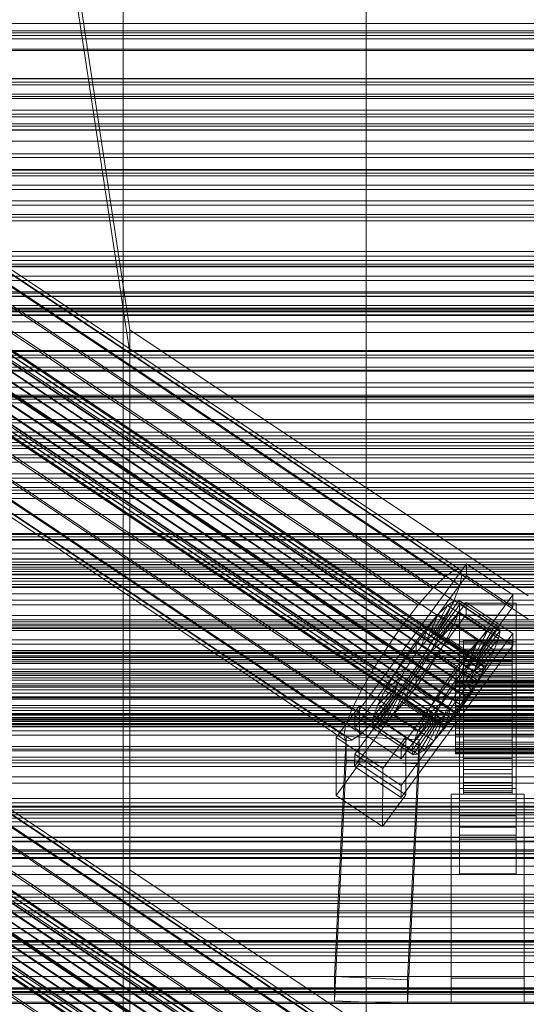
# Model space of a CAD drawing. Header units: millimetres. Extents: x -3490 to 61924, y -72580 to 6847.
# Tile 353 of 656: x -255 to -130, y -32882 to -32639. Entities that reach past the tile are written whole.
import ezdxf

# ---------------------------------------------------------------- set-up
doc = ezdxf.new("R2010")
doc.units = ezdxf.units.MM
for name, color, linetype, lineweight in [('COTAS_P', 1, 'Continuous', 0), ('frontal_C01', 7, 'Continuous', 0), ('frontal_C02', 7, 'Continuous', 0), ('frontal_C03', 7, 'Continuous', 0), ('frontal_C03-dry', 7, 'Continuous', 0), ('frontal_dosificador', 7, 'Continuous', 0), ('frontal_tolva', 7, 'Continuous', 0)]:
    doc.layers.add(name, color=color, linetype=linetype, lineweight=lineweight)
doc.dimstyles.new('R19_100', dxfattribs={"dimtxt": 250, "dimasz": 150, "dimexe": 150, "dimexo": 80, "dimgap": 100, "dimtad": 1, "dimtih": 1, "dimtoh": 1, "dimdsep": 46, "dimcen": 0.09, "dimadec": 0, "dimazin": 0, "dimtfac": 1, "dimtdec": 4, "dimtofl": 0, "dimtmove": 0, "dimatfit": 3, "dimfxl": 1, "dimtolj": 1, "dimtzin": 0, "dimarcsym": 0})

# ---------------------------------------------------------------- blocks, each defined once
blk = doc.blocks.new('DIM_R29_55')
at = {"layer": 'COTAS_P'}
for p, q in [((-3300, -33120), (-3150, -33075)), ((-60, -33120), (-210, -33075)), ((-3300, -34020), (-3300, -33120)), ((-3300, -33120), (-60, -33120)), ((-3300, -33120), (-3150, -33165)), ((-60, -33120), (-210, -33165)), ((-60, -34020), (-60, -33120))]:
    blk.add_line(p, q, dxfattribs=at)
blk.add_text('3240 P', height=250, dxfattribs=at).set_placement((-1680, -33020))
blk = doc.blocks.new('DIM_R29_58')
at = {"layer": 'COTAS_P'}
for p, q in [((-150, -32300), (550, -32300)), ((550, -32300), (505, -32450)), ((550, -34900), (550, -32300)), ((550, -32300), (595, -32450)), ((550, -34900), (505, -34750)), ((550, -34900), (595, -34750)), ((-150, -34900), (550, -34900))]:
    blk.add_line(p, q, dxfattribs=at)
blk.add_text('2600 P', height=250, rotation=90, dxfattribs=at).set_placement((450, -33600))

msp = doc.modelspace()

# ---------------------------------------------------------------- linework, layer by layer
at = {"layer": 'frontal_C01'}
for p, q in [((-300, -32788.819), (300, -32788.819)), ((300, -32812.893), (-300, -32812.893))]:
    msp.add_line(p, q, dxfattribs=at)
at = {"layer": 'frontal_C02'}
for p, q in [((-250, -32572.359), (-228.298, -32715.693)), ((-228.298, -32721.423), (-250, -32578.09)), ((-332.629, -32651.839), (-148.32, -32775.094)), ((-331.181, -32651.681), (-146.872, -32774.936)), ((-334.938, -32653.427), (-150.629, -32776.681)), ((-330.692, -32652.964), (-146.383, -32776.219)), ((300, -32653.709), (-300, -32653.709)), ((-357.415, -32657.119), (-143.617, -32800.094)), ((-356.348, -32656.088), (-142.549, -32799.063)), ((-355.53, -32655.525), (-141.731, -32798.501)), ((-355.022, -32656.858), (-141.224, -32799.833)), ((-355.017, -32655.469), (-141.218, -32798.445)), ((-354.844, -32655.924), (-141.045, -32798.899)), ((-337.95, -32656.336), (-153.641, -32779.59)), ((-331.197, -32655.6), (-146.887, -32778.855)), ((-358.659, -32658.547), (-144.861, -32801.523)), ((-355.541, -32658.208), (-141.742, -32801.183)), ((-332.659, -32659.41), (-148.35, -32782.664)), ((-361.332, -32662.189), (-147.533, -32805.165)), ((-146.196, -32803.252), (-359.995, -32660.277)), ((-357.434, -32661.765), (-143.635, -32804.74)), ((-356.363, -32659.881), (-142.565, -32802.857)), ((-341.461, -32660.368), (-157.152, -32783.623)), ((-362.578, -32664.154), (-148.779, -32807.129)), ((-358.68, -32663.73), (-144.881, -32806.705)), ((-334.981, -32664.133), (-150.672, -32787.387)), ((-363.648, -32666.037), (-149.85, -32809.013)), ((-360.017, -32665.642), (-146.218, -32808.617)), ((-160.922, -32788.504), (-345.231, -32665.249)), ((300, -32666.441), (-300, -32666.441)), ((-364.989, -32669.061), (-151.191, -32812.036)), ((-364.471, -32667.711), (-150.672, -32810.686)), ((-362.596, -32668.8), (-148.798, -32811.776)), ((-361.352, -32667.371), (-147.554, -32810.347)), ((-338.003, -32669.448), (-153.694, -32792.703)), ((-365.168, -32669.995), (-151.369, -32812.97)), ((-364.995, -32670.449), (-151.196, -32813.425)), ((-364.482, -32670.394), (-150.683, -32813.369)), ((-363.664, -32669.831), (-149.865, -32812.806)), ((-349.002, -32670.646), (-164.693, -32793.901)), ((-352.519, -32676.191), (-168.21, -32799.446)), ((-341.52, -32674.993), (-157.211, -32798.248)), ((-355.541, -32681.507), (-171.232, -32804.761)), ((-345.291, -32680.39), (-160.982, -32803.645)), ((-357.863, -32686.23), (-173.554, -32809.485)), ((-349.061, -32685.271), (-164.752, -32808.526)), ((-359.326, -32690.039), (-175.016, -32813.294)), ((-352.572, -32689.304), (-168.263, -32812.558)), ((-359.83, -32692.675), (-175.521, -32815.93)), ((-357.893, -32693.801), (-173.584, -32817.055)), ((-355.584, -32692.213), (-171.275, -32815.468)), ((-359.341, -32693.958), (-175.032, -32817.213)), ((-300, -32696.351), (300, -32696.351)), ((300, -32710.552), (-300, -32710.552)), ((342.5, -32712.154), (-342.5, -32712.154)), ((342.5, -32713.727), (-342.5, -32713.727)), ((342.5, -32716.343), (-342.5, -32716.343)), ((-130, -32781.429), (-228.298, -32715.693)), ((-228.298, -32715.693), (-228.298, -32849.083)), ((-228.298, -32715.693), (-228.298, -32721.423)), ((342.5, -32720.822), (-342.5, -32720.822)), ((-228.298, -32854.814), (-228.298, -32721.423)), ((-228.298, -32721.423), (-130, -32787.159)), ((342.5, -32725.655), (-342.5, -32725.655)), ((342.5, -32732.36), (-342.5, -32732.36)), ((-342.5, -32738.674), (342.5, -32738.674)), ((300, -32742.649), (-300, -32742.649)), ((342.5, -32746.583), (-342.5, -32746.583)), ((342.5, -32753.417), (-342.5, -32753.417)), ((300, -32757.351), (-300, -32757.351)), ((342.5, -32761.326), (-342.5, -32761.326)), ((342.5, -32767.64), (-342.5, -32767.64)), ((-172.809, -32811.002), (-145.277, -32773.479)), ((-145.289, -32776.46), (-145.277, -32773.479)), ((-145.277, -32773.479), (-133.809, -32781.148)), ((342.5, -32774.345), (-342.5, -32774.345)), ((-145.289, -32776.46), (-172.821, -32813.982)), ((-150.629, -32776.681), (-148.32, -32775.094)), ((-148.32, -32775.094), (-146.872, -32774.936)), ((-146.383, -32776.219), (-146.887, -32778.855)), ((-146.872, -32774.936), (-146.383, -32776.219)), ((-133.821, -32784.129), (-145.289, -32776.46)), ((-153.641, -32779.59), (-150.629, -32776.681)), ((-146.887, -32778.855), (-148.35, -32782.664)), ((342.5, -32779.178), (-342.5, -32779.178)), ((-133.809, -32781.148), (-161.341, -32818.671)), ((-157.152, -32783.623), (-153.641, -32779.59)), ((-133.809, -32781.148), (-133.821, -32784.129)), ((342.5, -32783.657), (-342.5, -32783.657)), ((-172.847, -32820.539), (-145.315, -32783.017)), ((-160.922, -32788.504), (-157.152, -32783.623)), ((-154.017, -32791.394), (-149.953, -32783.759)), ((-153.199, -32790.831), (-148.226, -32782.571)), ((-152.686, -32790.776), (-147.143, -32782.453)), ((-152.513, -32791.23), (-146.777, -32783.413)), ((-149.953, -32783.759), (-152.207, -32785.935)), ((-148.35, -32782.664), (-150.672, -32787.387)), ((-148.226, -32782.571), (-149.953, -32783.759)), ((-149.953, -32783.759), (-140.123, -32790.332)), ((-147.143, -32782.453), (-148.226, -32782.571)), ((-148.226, -32782.571), (-138.396, -32789.145)), ((-147.155, -32785.385), (-146.777, -32783.413)), ((-147.143, -32782.453), (-137.313, -32789.027)), ((-146.777, -32783.413), (-147.143, -32782.453)), ((-147, -32786.171), (-147, -32783.191)), ((-147, -32783.191), (-133, -32783.191)), ((-147, -32829.009), (-147, -32783.191)), ((-146.777, -32783.413), (-136.948, -32789.987)), ((-145.327, -32785.997), (-145.315, -32783.017)), ((-145.315, -32783.017), (-133.847, -32790.686)), ((-133, -32783.191), (-133, -32786.171)), ((-133, -32783.191), (-133, -32829.009)), ((-332.629, -32785.229), (-148.32, -32908.484)), ((-331.181, -32785.072), (-146.872, -32908.326)), ((-145.327, -32785.997), (-172.859, -32823.52)), ((-161.353, -32821.651), (-133.821, -32784.129)), ((-155.085, -32792.425), (-152.207, -32785.935)), ((-152.207, -32785.935), (-154.833, -32788.951)), ((-152.692, -32792.164), (-147.155, -32785.385)), ((-152.207, -32785.935), (-142.377, -32792.509)), ((-148.249, -32788.234), (-147.155, -32785.385)), ((-147.155, -32785.385), (-137.325, -32791.958)), ((-133, -32786.171), (-147, -32786.171)), ((-147, -32786.171), (-147, -32831.99)), ((-133.859, -32793.667), (-145.327, -32785.997)), ((-133, -32831.99), (-133, -32786.171)), ((342.5, -32786.273), (-342.5, -32786.273)), ((342.5, -32787.846), (-342.5, -32787.846)), ((-334.938, -32786.817), (-150.629, -32910.072)), ((-330.692, -32786.355), (-146.383, -32909.609)), ((-164.693, -32793.901), (-160.922, -32788.504)), ((-150.672, -32787.387), (-153.694, -32792.703)), ((-153.21, -32793.514), (-148.249, -32788.234)), ((-149.985, -32791.768), (-148.249, -32788.234)), ((-148.249, -32788.234), (-138.419, -32794.808)), ((-357.415, -32790.509), (-143.617, -32933.484)), ((-356.348, -32789.478), (-142.549, -32932.453)), ((-355.53, -32788.916), (-141.731, -32931.891)), ((-355.022, -32790.248), (-141.224, -32933.224)), ((-355.017, -32788.86), (-141.218, -32931.835)), ((-354.844, -32789.314), (-141.045, -32932.29)), ((-337.95, -32789.726), (-153.641, -32912.981)), ((-331.197, -32788.99), (-146.887, -32912.245)), ((300, -32789.448), (-300, -32789.448)), ((-133.847, -32790.686), (-161.379, -32828.208)), ((-154.833, -32788.951), (-157.653, -32792.603)), ((-156.329, -32793.854), (-154.833, -32788.951)), ((-154.833, -32788.951), (-145.003, -32795.525)), ((-154.017, -32791.394), (-153.199, -32790.831)), ((-153.199, -32790.831), (-152.686, -32790.776)), ((-143.369, -32797.405), (-153.199, -32790.831)), ((-142.856, -32797.349), (-152.686, -32790.776)), ((-152.686, -32790.776), (-152.513, -32791.23)), ((-140.123, -32790.332), (-144.188, -32797.968)), ((-138.396, -32789.145), (-143.369, -32797.405)), ((-137.313, -32789.027), (-142.856, -32797.349)), ((-136.948, -32789.987), (-142.683, -32797.804)), ((-142.377, -32792.509), (-140.123, -32790.332)), ((-140.123, -32790.332), (-138.396, -32789.145)), ((-138.396, -32789.145), (-137.313, -32789.027)), ((-136.948, -32789.987), (-137.325, -32791.958)), ((-137.313, -32789.027), (-136.948, -32789.987)), ((-133.847, -32790.686), (-133.859, -32793.667)), ((-358.659, -32791.938), (-144.861, -32934.913)), ((-356.363, -32793.272), (-142.565, -32936.247)), ((-355.541, -32791.598), (-141.742, -32934.573)), ((-332.659, -32792.8), (-148.35, -32916.055)), ((-157.653, -32792.603), (-160.474, -32796.64)), ((-157.653, -32792.603), (-157.665, -32795.583)), ((-147.823, -32799.176), (-157.653, -32792.603)), ((-153.694, -32792.703), (-157.211, -32798.248)), ((-156.329, -32793.854), (-155.085, -32792.425)), ((-155.085, -32792.425), (-154.017, -32791.394)), ((-145.255, -32798.998), (-155.085, -32792.425)), ((-154.033, -32795.188), (-149.985, -32791.768)), ((-144.188, -32797.968), (-154.017, -32791.394)), ((-152.692, -32792.164), (-153.21, -32793.514)), ((-152.513, -32791.23), (-152.692, -32792.164)), ((-142.862, -32798.738), (-152.692, -32792.164)), ((-142.683, -32797.804), (-152.513, -32791.23)), ((-152.246, -32795.744), (-149.985, -32791.768)), ((-149.985, -32791.768), (-140.156, -32798.341)), ((-147, -32795.709), (-147, -32792.729)), ((-147, -32792.729), (-133, -32792.729)), ((-147, -32838.547), (-147, -32792.729)), ((-146, -32802.412), (-146, -32792.42)), ((-146, -32792.42), (-146, -32792.866)), ((-146, -32792.42), (-134, -32792.42)), ((-146, -32793.268), (-146, -32792.42)), ((-146, -32802.623), (-146, -32792.866)), ((-146, -32792.866), (-146, -32794.576)), ((-146, -32792.866), (-134, -32792.866)), ((-146, -32802.814), (-146, -32793.268)), ((-146, -32793.268), (-134, -32793.268)), ((-146, -32795.352), (-146, -32793.268)), ((-142.377, -32792.509), (-145.255, -32798.998)), ((-145.003, -32795.525), (-142.377, -32792.509)), ((-137.325, -32791.958), (-142.862, -32798.738)), ((-137.325, -32791.958), (-138.419, -32794.808)), ((-134, -32792.866), (-134, -32792.42)), ((-134, -32792.42), (-134, -32802.412)), ((-134, -32792.42), (-134, -32793.268)), ((-134, -32794.576), (-134, -32792.866)), ((-134, -32792.866), (-134, -32802.623)), ((-134, -32793.268), (-134, -32802.814)), ((-134, -32793.268), (-134, -32795.352)), ((-133, -32792.729), (-133, -32795.709)), ((-133, -32792.729), (-133, -32838.547)), ((-361.332, -32795.58), (-147.533, -32938.555)), ((-146.196, -32936.643), (-359.995, -32793.667)), ((-357.434, -32795.155), (-143.635, -32938.13)), ((-341.461, -32793.759), (-157.152, -32917.013)), ((-168.21, -32799.446), (-164.693, -32793.901)), ((-161.391, -32831.189), (-133.859, -32793.667)), ((-159.001, -32797.495), (-157.665, -32795.583)), ((-157.665, -32795.583), (-156.329, -32793.854)), ((-157.665, -32795.583), (-147.835, -32802.157)), ((-146.499, -32800.427), (-156.329, -32793.854)), ((-154.033, -32795.188), (-155.103, -32797.071)), ((-155.103, -32797.071), (-152.246, -32795.744)), ((-154.877, -32799.891), (-152.246, -32795.744)), ((-153.21, -32793.514), (-154.033, -32795.188)), ((-144.203, -32801.761), (-154.033, -32795.188)), ((-143.38, -32800.088), (-153.21, -32793.514)), ((-152.246, -32795.744), (-142.416, -32802.317)), ((-147.823, -32799.176), (-145.003, -32795.525)), ((-133, -32795.709), (-147, -32795.709)), ((-147, -32795.709), (-147, -32841.527)), ((-145.003, -32795.525), (-146.499, -32800.427)), ((-146, -32803.433), (-146, -32794.576)), ((-146, -32794.576), (-146, -32797.432)), ((-146, -32794.576), (-134, -32794.576)), ((-146, -32803.801), (-146, -32795.352)), ((-146, -32795.352), (-134, -32795.352)), ((-146, -32798.529), (-146, -32795.352)), ((-138.419, -32794.808), (-143.38, -32800.088)), ((-138.419, -32794.808), (-140.156, -32798.341)), ((-134, -32797.432), (-134, -32794.576)), ((-134, -32794.576), (-134, -32803.433)), ((-134, -32795.352), (-134, -32803.801)), ((-134, -32795.352), (-134, -32798.529)), ((-133, -32841.527), (-133, -32795.709)), ((-362.578, -32797.544), (-148.779, -32940.52)), ((-358.68, -32797.12), (-144.881, -32940.095)), ((-334.981, -32797.523), (-150.672, -32920.778)), ((-160.474, -32796.64), (-163.105, -32800.788)), ((-157.211, -32798.248), (-160.982, -32803.645)), ((-159.001, -32797.495), (-160.474, -32796.64)), ((-160.474, -32796.64), (-150.644, -32803.213)), ((-160.247, -32799.46), (-159.001, -32797.495)), ((-149.171, -32804.069), (-159.001, -32797.495)), ((-155.103, -32797.071), (-156.35, -32799.036)), ((-145.274, -32803.645), (-155.103, -32797.071)), ((-146, -32804.786), (-146, -32797.432)), ((-146, -32797.432), (-146, -32801.241)), ((-146, -32797.432), (-134, -32797.432)), ((-144.188, -32797.968), (-145.255, -32798.998)), ((-140.156, -32798.341), (-144.203, -32801.761)), ((-143.369, -32797.405), (-144.188, -32797.968)), ((-142.856, -32797.349), (-143.369, -32797.405)), ((-142.862, -32798.738), (-142.683, -32797.804)), ((-142.683, -32797.804), (-142.856, -32797.349)), ((-140.156, -32798.341), (-142.416, -32802.317)), ((-134, -32801.241), (-134, -32797.432)), ((-134, -32797.432), (-134, -32804.786)), ((-363.648, -32799.428), (-149.85, -32942.403)), ((-361.352, -32800.762), (-147.554, -32943.737)), ((-360.017, -32799.032), (-146.218, -32942.008)), ((-160.922, -32921.894), (-345.231, -32798.64)), ((-171.232, -32804.761), (-168.21, -32799.446)), ((-163.105, -32800.788), (-165.365, -32804.764)), ((-160.247, -32799.46), (-163.105, -32800.788)), ((-163.105, -32800.788), (-153.275, -32807.361)), ((-161.318, -32801.344), (-160.247, -32799.46)), ((-150.417, -32806.034), (-160.247, -32799.46)), ((-157.698, -32803.929), (-154.877, -32799.891)), ((-156.35, -32799.036), (-157.686, -32800.948)), ((-156.35, -32799.036), (-154.877, -32799.891)), ((-146.52, -32805.609), (-156.35, -32799.036)), ((-154.877, -32799.891), (-145.047, -32806.465)), ((-150.644, -32803.213), (-147.823, -32799.176)), ((-147.835, -32802.157), (-147.823, -32799.176)), ((-146.499, -32800.427), (-147.835, -32802.157)), ((-145.255, -32798.998), (-146.499, -32800.427)), ((-146, -32805.306), (-146, -32798.529)), ((-146, -32798.529), (-134, -32798.529)), ((-146, -32802.585), (-146, -32798.529)), ((-144.861, -32801.523), (-143.617, -32800.094)), ((-144.203, -32801.761), (-143.38, -32800.088)), ((-143.617, -32800.094), (-142.549, -32799.063)), ((-143.38, -32800.088), (-142.862, -32798.738)), ((-142.549, -32799.063), (-141.731, -32798.501)), ((-141.224, -32799.833), (-141.742, -32801.183)), ((-141.731, -32798.501), (-141.218, -32798.445)), ((-141.045, -32798.899), (-141.224, -32799.833)), ((-141.218, -32798.445), (-141.045, -32798.899)), ((-134, -32798.529), (-134, -32805.306)), ((-134, -32798.529), (-134, -32802.585)), ((-364.989, -32802.451), (-151.191, -32945.427)), ((-364.471, -32801.101), (-150.672, -32944.077)), ((-363.664, -32803.221), (-149.865, -32946.197)), ((-362.596, -32802.191), (-148.798, -32945.166)), ((-338.003, -32802.839), (-153.694, -32926.093)), ((-162.14, -32803.017), (-167.102, -32808.297)), ((-161.318, -32801.344), (-165.365, -32804.764)), ((-162.659, -32804.367), (-162.14, -32803.017)), ((-162.14, -32803.017), (-161.318, -32801.344)), ((-152.311, -32809.591), (-162.14, -32803.017)), ((-151.488, -32807.917), (-161.318, -32801.344)), ((-159.022, -32802.678), (-160.518, -32807.58)), ((-159.022, -32802.678), (-160.266, -32804.106)), ((-157.686, -32800.948), (-159.022, -32802.678)), ((-149.192, -32809.251), (-159.022, -32802.678)), ((-157.686, -32800.948), (-157.698, -32803.929)), ((-147.856, -32807.522), (-157.686, -32800.948)), ((-153.275, -32807.361), (-150.644, -32803.213)), ((-150.644, -32803.213), (-149.171, -32804.069)), ((-147.835, -32802.157), (-149.171, -32804.069)), ((-148, -32802.814), (-148, -32802.412)), ((-148, -32802.412), (-148, -32802.623)), ((-148, -32802.412), (148, -32802.412)), ((-148, -32802.623), (-148, -32803.433)), ((-148, -32802.623), (148, -32802.623)), ((-148, -32803.801), (-148, -32802.814)), ((-148, -32802.814), (148, -32802.814)), ((-146.196, -32803.252), (-144.861, -32801.523)), ((-146, -32806.59), (-146, -32801.241)), ((-146, -32801.241), (-146, -32805.742)), ((-146, -32801.241), (-134, -32801.241)), ((-146, -32802.623), (-146, -32802.412)), ((-134, -32802.412), (-146, -32802.412)), ((-146, -32802.412), (-146, -32802.814)), ((-146, -32807.227), (-146, -32802.585)), ((-146, -32802.585), (-134, -32802.585)), ((-146, -32807.241), (-146, -32802.585)), ((-146, -32803.433), (-146, -32802.623)), ((-134, -32802.623), (-146, -32802.623)), ((-134, -32802.814), (-146, -32802.814)), ((-146, -32802.814), (-146, -32803.801)), ((-145.274, -32803.645), (-144.203, -32801.761)), ((-142.416, -32802.317), (-145.274, -32803.645)), ((-142.416, -32802.317), (-145.047, -32806.465)), ((-142.565, -32802.857), (-143.635, -32804.74)), ((-141.742, -32801.183), (-142.565, -32802.857)), ((-134, -32805.742), (-134, -32801.241)), ((-134, -32801.241), (-134, -32806.59)), ((-134, -32802.412), (-134, -32802.623)), ((-134, -32802.814), (-134, -32802.412)), ((-134, -32802.585), (-134, -32807.227)), ((-134, -32802.585), (-134, -32807.241)), ((-134, -32802.623), (-134, -32803.433)), ((-134, -32803.801), (-134, -32802.814)), ((-365.168, -32803.385), (-151.369, -32946.361)), ((-364.995, -32803.84), (-151.196, -32946.815)), ((-364.482, -32803.784), (-150.683, -32946.759)), ((-349.002, -32804.037), (-164.693, -32927.291)), ((300, -32803.649), (-300, -32803.649)), ((-173.554, -32809.485), (-171.232, -32804.761)), ((-162.837, -32805.301), (-168.573, -32813.118)), ((-162.659, -32804.367), (-168.196, -32811.146)), ((-165.365, -32804.764), (-167.102, -32808.297)), ((-161.333, -32805.137), (-165.397, -32812.772)), ((-165.365, -32804.764), (-155.535, -32811.337)), ((-160.982, -32803.645), (-164.752, -32808.526)), ((-160.266, -32804.106), (-163.144, -32810.596)), ((-162.837, -32805.301), (-162.659, -32804.367)), ((-162.664, -32805.756), (-162.837, -32805.301)), ((-153.008, -32811.875), (-162.837, -32805.301)), ((-152.829, -32810.941), (-162.659, -32804.367)), ((-161.333, -32805.137), (-162.151, -32805.7)), ((-160.266, -32804.106), (-161.333, -32805.137)), ((-151.503, -32811.711), (-161.333, -32805.137)), ((-160.518, -32807.58), (-157.698, -32803.929)), ((-150.436, -32810.68), (-160.266, -32804.106)), ((-157.698, -32803.929), (-147.868, -32810.502)), ((-149.171, -32804.069), (-150.417, -32806.034)), ((-148.779, -32807.129), (-147.533, -32805.165)), ((-148, -32803.433), (-148, -32804.786)), ((-148, -32803.433), (148, -32803.433)), ((-148, -32805.306), (-148, -32803.801)), ((-148, -32803.801), (148, -32803.801)), ((-148, -32804.786), (-148, -32806.59)), ((-148, -32804.786), (148, -32804.786)), ((-148, -32807.227), (-148, -32805.306)), ((-148, -32805.306), (148, -32805.306)), ((-147.856, -32807.522), (-146.52, -32805.609)), ((-147.533, -32805.165), (-146.196, -32803.252)), ((-146.52, -32805.609), (-145.274, -32803.645)), ((-145.047, -32806.465), (-146.52, -32805.609)), ((-146, -32804.786), (-146, -32803.433)), ((-134, -32803.433), (-146, -32803.433)), ((-134, -32803.801), (-146, -32803.801)), ((-146, -32803.801), (-146, -32805.306)), ((-146, -32806.59), (-146, -32804.786)), ((-134, -32804.786), (-146, -32804.786)), ((-134, -32805.306), (-146, -32805.306)), ((-146, -32805.306), (-146, -32807.227)), ((-143.635, -32804.74), (-144.881, -32806.705)), ((-134, -32803.433), (-134, -32804.786)), ((-134, -32805.306), (-134, -32803.801)), ((-134, -32804.786), (-134, -32806.59)), ((-134, -32807.227), (-134, -32805.306)), ((-162.664, -32805.756), (-168.208, -32814.078)), ((-162.151, -32805.7), (-167.125, -32813.96)), ((-163.144, -32810.596), (-160.518, -32807.58)), ((-162.151, -32805.7), (-162.664, -32805.756)), ((-152.835, -32812.329), (-162.664, -32805.756)), ((-152.321, -32812.273), (-162.151, -32805.7)), ((-160.518, -32807.58), (-150.688, -32814.153)), ((-155.535, -32811.337), (-153.275, -32807.361)), ((-155.535, -32811.337), (-151.488, -32807.917)), ((-153.275, -32807.361), (-150.417, -32806.034)), ((-151.488, -32807.917), (-152.311, -32809.591)), ((-150.417, -32806.034), (-151.488, -32807.917)), ((-149.85, -32809.013), (-148.779, -32807.129)), ((-149.192, -32809.251), (-147.856, -32807.522)), ((-148, -32806.59), (-148, -32808.722)), ((-148, -32806.59), (148, -32806.59)), ((-148, -32809.432), (-148, -32807.227)), ((-148, -32807.227), (148, -32807.227)), ((-145.047, -32806.465), (-147.868, -32810.502)), ((-147.868, -32810.502), (-147.856, -32807.522)), ((-144.881, -32806.705), (-146.218, -32808.617)), ((-146, -32805.742), (-146, -32808.722)), ((-134, -32805.742), (-146, -32805.742)), ((-146, -32805.742), (-146, -32810.629)), ((-146, -32808.722), (-146, -32806.59)), ((-134, -32806.59), (-146, -32806.59)), ((-134, -32807.227), (-146, -32807.227)), ((-146, -32807.227), (-146, -32809.432)), ((-146, -32809.432), (-146, -32807.241)), ((-146, -32807.241), (-134, -32807.241)), ((-146, -32812.181), (-146, -32807.241)), ((-134, -32808.722), (-134, -32805.742)), ((-134, -32810.629), (-134, -32805.742)), ((-134, -32806.59), (-134, -32808.722)), ((-134, -32809.432), (-134, -32807.227)), ((-134, -32807.241), (-134, -32809.432)), ((-134, -32807.241), (-134, -32812.181)), ((-352.519, -32809.582), (-168.21, -32932.836)), ((-341.52, -32808.384), (-157.211, -32931.638)), ((-177.394, -32816.361), (-171.658, -32808.544)), ((-175.016, -32813.294), (-173.554, -32809.485)), ((-171.715, -32822.851), (-171.658, -32808.544)), ((-171.658, -32808.544), (-160.19, -32816.213)), ((-164.752, -32808.526), (-168.263, -32812.558)), ((-167.102, -32808.297), (-168.196, -32811.146)), ((-167.102, -32808.297), (-157.272, -32814.87)), ((-157.272, -32814.87), (-152.311, -32809.591)), ((-152.311, -32809.591), (-152.829, -32810.941)), ((-150.688, -32814.153), (-149.192, -32809.251)), ((-147.868, -32810.502), (-150.688, -32814.153)), ((-150.672, -32810.686), (-149.85, -32809.013)), ((-150.436, -32810.68), (-149.192, -32809.251)), ((-147.554, -32810.347), (-148.798, -32811.776)), ((-148, -32808.722), (-148, -32811.037)), ((148, -32808.722), (-148, -32808.722)), ((-148, -32811.772), (-148, -32809.432)), ((-148, -32809.432), (148, -32809.432)), ((-146.218, -32808.617), (-147.554, -32810.347)), ((-146, -32808.722), (-134, -32808.722)), ((-146, -32811.037), (-146, -32808.722)), ((-134, -32809.432), (-146, -32809.432)), ((-146, -32809.432), (-146, -32811.772)), ((-134, -32808.722), (-134, -32811.037)), ((-134, -32811.772), (-134, -32809.432)), ((-172.809, -32811.002), (-172.821, -32813.982)), ((-161.341, -32818.671), (-172.809, -32811.002)), ((-168.263, -32812.558), (-171.275, -32815.468)), ((-168.196, -32811.146), (-168.573, -32813.118)), ((-168.196, -32811.146), (-158.366, -32817.72)), ((-167.125, -32813.96), (-165.397, -32812.772)), ((-165.397, -32812.772), (-163.144, -32810.596)), ((-165.397, -32812.772), (-155.567, -32819.346)), ((-163.144, -32810.596), (-153.314, -32817.17)), ((-158.743, -32819.692), (-153.008, -32811.875)), ((-158.378, -32820.651), (-152.835, -32812.329)), ((-158.366, -32817.72), (-152.829, -32810.941)), ((-157.295, -32820.533), (-152.321, -32812.273)), ((-157.272, -32814.87), (-155.535, -32811.337)), ((-155.567, -32819.346), (-151.503, -32811.711)), ((-153.314, -32817.17), (-150.436, -32810.68)), ((-152.829, -32810.941), (-153.008, -32811.875)), ((-153.008, -32811.875), (-152.835, -32812.329)), ((-152.835, -32812.329), (-152.321, -32812.273)), ((-152.321, -32812.273), (-151.503, -32811.711)), ((-151.503, -32811.711), (-150.436, -32810.68)), ((-151.369, -32812.97), (-151.191, -32812.036)), ((-151.191, -32812.036), (-150.672, -32810.686)), ((-149.865, -32812.806), (-150.683, -32813.369)), ((-148.798, -32811.776), (-149.865, -32812.806)), ((-148, -32811.037), (-148, -32813.377)), ((-148, -32811.037), (148, -32811.037)), ((-148, -32814.087), (-148, -32811.772)), ((-148, -32811.772), (148, -32811.772)), ((-146, -32811.037), (-146, -32810.629)), ((-146, -32810.629), (-146, -32815.569)), ((-146, -32810.629), (-134, -32810.629)), ((-146, -32813.377), (-146, -32811.037)), ((-134, -32811.037), (-146, -32811.037)), ((-146, -32811.772), (-146, -32812.181)), ((-134, -32811.772), (-146, -32811.772)), ((-146, -32811.772), (-146, -32814.087)), ((-146, -32812.181), (-134, -32812.181)), ((-146, -32817.068), (-146, -32812.181)), ((-134, -32815.569), (-134, -32810.629)), ((-134, -32810.629), (-134, -32811.037)), ((-134, -32811.037), (-134, -32813.377)), ((-134, -32812.181), (-134, -32811.772)), ((-134, -32814.087), (-134, -32811.772)), ((-134, -32812.181), (-134, -32817.068)), ((-355.541, -32814.897), (-171.232, -32938.152)), ((-345.291, -32813.781), (-160.982, -32937.035)), ((-175.521, -32815.93), (-175.016, -32813.294)), ((-172.821, -32813.982), (-161.353, -32821.651)), ((-168.573, -32813.118), (-168.208, -32814.078)), ((-168.573, -32813.118), (-158.743, -32819.692)), ((-168.208, -32814.078), (-167.125, -32813.96)), ((-168.208, -32814.078), (-158.378, -32820.651)), ((-167.125, -32813.96), (-157.295, -32820.533)), ((-158.366, -32817.72), (-157.272, -32814.87)), ((-150.688, -32814.153), (-153.314, -32817.17)), ((-151.196, -32813.425), (-151.369, -32812.97)), ((-150.683, -32813.369), (-151.196, -32813.425)), ((-148, -32813.377), (-148, -32815.583)), ((-148, -32813.377), (148, -32813.377)), ((-148, -32816.219), (-148, -32814.087)), ((-148, -32814.087), (148, -32814.087)), ((-146, -32815.583), (-146, -32813.377)), ((-146, -32813.377), (-146, -32815.569)), ((-134, -32813.377), (-146, -32813.377)), ((-146, -32814.087), (-146, -32817.068)), ((-134, -32814.087), (-146, -32814.087)), ((-146, -32814.087), (-146, -32816.219)), ((-134, -32815.569), (-134, -32813.377)), ((-134, -32813.377), (-134, -32815.583)), ((-134, -32817.068), (-134, -32814.087)), ((-134, -32816.219), (-134, -32814.087)), ((-177.811, -32875.42), (-174.943, -32816.154)), ((-177.394, -32816.361), (-177.451, -32830.668)), ((-165.926, -32824.03), (-177.394, -32816.361)), ((-175.032, -32817.213), (-175.521, -32815.93)), ((-173.584, -32817.055), (-175.032, -32817.213)), ((-174.943, -32822.117), (-174.943, -32816.154)), ((-174.943, -32816.154), (-156.962, -32816.947)), ((-171.275, -32815.468), (-173.584, -32817.055)), ((-160.19, -32816.213), (-165.926, -32824.03)), ((-160.19, -32816.213), (-160.247, -32830.52)), ((-156.962, -32816.947), (-159.83, -32876.213)), ((-158.743, -32819.692), (-158.366, -32817.72)), ((-156.962, -32816.947), (-156.962, -32822.909)), ((-153.314, -32817.17), (-155.567, -32819.346)), ((-148, -32815.583), (-148, -32817.503)), ((-148, -32815.583), (148, -32815.583)), ((-148, -32818.023), (-148, -32816.219)), ((-148, -32816.219), (148, -32816.219)), ((-148, -32817.503), (-148, -32819.009)), ((-148, -32817.503), (148, -32817.503)), ((-146, -32815.569), (-146, -32820.225)), ((-146, -32815.569), (-134, -32815.569)), ((-146, -32817.503), (-146, -32815.583)), ((-146, -32815.583), (-146, -32820.225)), ((-134, -32815.583), (-146, -32815.583)), ((-146, -32816.219), (-146, -32821.569)), ((-134, -32816.219), (-146, -32816.219)), ((-146, -32816.219), (-146, -32818.023)), ((-146, -32817.068), (-134, -32817.068)), ((-146, -32821.569), (-146, -32817.068)), ((-146, -32819.009), (-146, -32817.503)), ((-146, -32817.503), (-146, -32824.28)), ((-134, -32817.503), (-146, -32817.503)), ((-134, -32820.225), (-134, -32815.569)), ((-134, -32820.225), (-134, -32815.583)), ((-134, -32815.583), (-134, -32817.503)), ((-134, -32821.569), (-134, -32816.219)), ((-134, -32818.023), (-134, -32816.219)), ((-134, -32817.068), (-134, -32821.569)), ((-134, -32824.28), (-134, -32817.503)), ((-134, -32817.503), (-134, -32819.009)), ((-349.061, -32818.662), (-164.752, -32941.916)), ((-161.353, -32821.651), (-161.341, -32818.671)), ((-158.378, -32820.651), (-158.743, -32819.692)), ((-155.567, -32819.346), (-157.295, -32820.533)), ((-148, -32819.376), (-148, -32818.023)), ((-148, -32818.023), (148, -32818.023)), ((-148, -32819.009), (-148, -32819.996)), ((-148, -32819.009), (148, -32819.009)), ((-148, -32820.186), (-148, -32819.376)), ((-148, -32819.376), (148, -32819.376)), ((-148, -32819.996), (-148, -32820.397)), ((-148, -32819.996), (148, -32819.996)), ((-148, -32820.397), (-148, -32820.186)), ((-148, -32820.186), (148, -32820.186)), ((-146, -32818.023), (-146, -32825.377)), ((-134, -32818.023), (-146, -32818.023)), ((-146, -32818.023), (-146, -32819.376)), ((-146, -32819.996), (-146, -32819.009)), ((-146, -32819.009), (-146, -32827.457)), ((-134, -32819.009), (-146, -32819.009)), ((-146, -32819.376), (-146, -32828.233)), ((-134, -32819.376), (-146, -32819.376)), ((-146, -32819.376), (-146, -32820.186)), ((-146, -32820.397), (-146, -32819.996)), ((-146, -32819.996), (-146, -32829.541)), ((-134, -32819.996), (-146, -32819.996)), ((-146, -32820.186), (-146, -32829.943)), ((-134, -32820.186), (-146, -32820.186)), ((-146, -32820.186), (-146, -32820.397)), ((-146, -32820.225), (-146, -32824.28)), ((-146, -32820.225), (-134, -32820.225)), ((-134, -32825.377), (-134, -32818.023)), ((-134, -32819.376), (-134, -32818.023)), ((-134, -32827.457), (-134, -32819.009)), ((-134, -32819.009), (-134, -32819.996)), ((-134, -32828.233), (-134, -32819.376)), ((-134, -32820.186), (-134, -32819.376)), ((-134, -32829.541), (-134, -32819.996)), ((-134, -32819.996), (-134, -32820.397)), ((-134, -32829.943), (-134, -32820.186)), ((-134, -32820.397), (-134, -32820.186)), ((-134, -32824.28), (-134, -32820.225)), ((-177.811, -32881.382), (-174.943, -32822.117)), ((-156.962, -32822.909), (-174.943, -32822.117)), ((-172.847, -32820.539), (-172.859, -32823.52)), ((-161.379, -32828.208), (-172.847, -32820.539)), ((-157.295, -32820.533), (-158.378, -32820.651)), ((-148, -32820.397), (148, -32820.397)), ((-146, -32820.397), (-146, -32830.389)), ((-134, -32820.397), (-146, -32820.397)), ((-146, -32821.569), (-134, -32821.569)), ((-146, -32825.377), (-146, -32821.569)), ((-134, -32830.389), (-134, -32820.397)), ((-134, -32821.569), (-134, -32825.377)), ((-171.715, -32822.851), (-177.451, -32830.668)), ((-172.859, -32823.52), (-161.391, -32831.189)), ((-160.247, -32830.52), (-171.715, -32822.851)), ((-165.983, -32838.337), (-165.926, -32824.03)), ((-159.83, -32882.175), (-156.962, -32822.909)), ((-146, -32824.28), (-146, -32827.457)), ((-146, -32824.28), (-134, -32824.28)), ((-134, -32827.457), (-134, -32824.28)), ((-147, -32840.512), (-147, -32826.206)), ((-147, -32826.206), (-133, -32826.206)), ((-147, -32835.752), (-147, -32826.206)), ((-146, -32825.377), (-134, -32825.377)), ((-146, -32828.233), (-146, -32825.377)), ((-146, -32827.457), (-146, -32829.541)), ((-146, -32827.457), (-134, -32827.457)), ((-134, -32825.377), (-134, -32828.233)), ((-134, -32829.541), (-134, -32827.457)), ((-133, -32826.206), (-133, -32840.512)), ((-133, -32826.206), (-133, -32835.752)), ((-161.391, -32831.189), (-161.379, -32828.208)), ((-133, -32829.009), (-147, -32829.009)), ((-147, -32829.009), (-147, -32831.99)), ((-146, -32828.233), (-134, -32828.233)), ((-146, -32829.943), (-146, -32828.233)), ((-146, -32829.541), (-146, -32830.389)), ((-146, -32829.541), (-134, -32829.541)), ((-146, -32829.943), (-134, -32829.943)), ((-146, -32830.389), (-146, -32829.943)), ((-134, -32828.233), (-134, -32829.943)), ((-134, -32830.389), (-134, -32829.541)), ((-134, -32829.943), (-134, -32830.389)), ((-133, -32831.99), (-133, -32829.009)), ((-177.451, -32830.668), (-165.983, -32838.337)), ((-165.983, -32838.337), (-160.247, -32830.52)), ((-149, -32836.34), (-149, -32830.379)), ((-149, -32830.379), (-131, -32830.379)), ((-149, -32875.815), (-149, -32830.379)), ((-147, -32831.99), (-133, -32831.99)), ((-146, -32830.389), (-134, -32830.389)), ((-131, -32830.379), (-131, -32836.34)), ((-131, -32830.379), (-131, -32875.815)), ((300, -32833.559), (-300, -32833.559)), ((-131, -32836.34), (-149, -32836.34)), ((-149, -32881.776), (-149, -32836.34)), ((-133, -32835.752), (-147, -32835.752)), ((-147, -32835.752), (-147, -32850.058)), ((-133, -32850.058), (-133, -32835.752)), ((-131, -32881.776), (-131, -32836.34)), ((-133, -32838.547), (-147, -32838.547)), ((-147, -32838.547), (-147, -32841.527)), ((-133, -32841.527), (-133, -32838.547)), ((-133, -32840.512), (-147, -32840.512)), ((-147, -32840.512), (-147, -32850.058)), ((-147, -32841.527), (-133, -32841.527)), ((-133, -32850.058), (-133, -32840.512)), ((300, -32846.291), (-300, -32846.291)), ((-130, -32914.819), (-228.298, -32849.083)), ((-228.298, -32849.083), (-228.298, -32982.474)), ((-228.298, -32849.083), (-228.298, -32854.814)), ((-147, -32850.058), (-133, -32850.058)), ((-228.298, -32988.204), (-228.298, -32854.814)), ((-228.298, -32854.814), (-130, -32920.549)), ((-425, -32870.271), (425, -32870.271)), ((300, -32871.975), (-300, -32871.975)), ((-159.83, -32876.213), (-177.811, -32875.42)), ((-177.811, -32875.42), (-177.811, -32881.382)), ((-131, -32875.815), (-149, -32875.815)), ((-149, -32875.815), (-149, -32881.776)), ((-131, -32881.776), (-131, -32875.815)), ((-159.83, -32882.175), (-159.83, -32876.213)), ((425, -32881.725), (-425, -32881.725)), ((-177.811, -32881.382), (-159.83, -32882.175)), ((-149, -32881.776), (-131, -32881.776))]:
    msp.add_line(p, q, dxfattribs=at)
at = {"layer": 'frontal_C03'}
for p, q in [((1250, -32640.037), (-1250, -32640.037)), ((1250, -32642.345), (-1250, -32642.345)), ((1250, -32642.998), (-1250, -32642.998)), ((1250, -32643.879), (-1250, -32643.879)), ((1500, -32646.426), (-1500, -32646.426)), ((1500, -32646.711), (-1500, -32646.711)), ((1250, -32653.686), (-1250, -32653.686)), ((1250, -32654.567), (-1250, -32654.567)), ((1250, -32655.221), (-1250, -32655.221)), ((-1500, -32658.119), (1500, -32658.119)), ((1250, -32657.528), (-1250, -32657.528)), ((-1250, -32658.585), (1250, -32658.585)), ((1250, -32661.437), (-1250, -32661.437)), ((1250, -32662.495), (-1250, -32662.495)), ((1250, -32664.802), (-1250, -32664.802)), ((1250, -32665.456), (-1250, -32665.456)), ((1250, -32666.337), (-1250, -32666.337)), ((1250, -32676.143), (-1250, -32676.143)), ((1250, -32677.025), (-1250, -32677.025)), ((1250, -32677.678), (-1250, -32677.678)), ((1250, -32679.986), (-1250, -32679.986)), ((-1250, -32681.043), (1250, -32681.043)), ((1250, -32683.895), (-1250, -32683.895)), ((1250, -32684.952), (-1250, -32684.952)), ((1250, -32687.26), (-1250, -32687.26)), ((1250, -32687.913), (-1250, -32687.913)), ((1250, -32688.795), (-1250, -32688.795)), ((1250, -32698.601), (-1250, -32698.601)), ((1250, -32699.482), (-1250, -32699.482)), ((1250, -32700.136), (-1250, -32700.136)), ((1250, -32702.443), (-1250, -32702.443)), ((-1250, -32703.501), (1250, -32703.501)), ((1250, -32706.353), (-1250, -32706.353)), ((1250, -32707.41), (-1250, -32707.41)), ((1250, -32709.717), (-1250, -32709.717)), ((1250, -32710.371), (-1250, -32710.371)), ((1250, -32711.252), (-1250, -32711.252)), ((1250, -32721.059), (-1250, -32721.059)), ((1250, -32721.94), (-1250, -32721.94)), ((1250, -32722.593), (-1250, -32722.593)), ((1250, -32724.901), (-1250, -32724.901)), ((-1250, -32725.958), (1250, -32725.958)), ((1250, -32728.81), (-1250, -32728.81)), ((1250, -32729.868), (-1250, -32729.868)), ((1250, -32732.175), (-1250, -32732.175)), ((1250, -32732.828), (-1250, -32732.828)), ((1250, -32733.71), (-1250, -32733.71)), ((1250, -32743.516), (-1250, -32743.516)), ((1250, -32744.398), (-1250, -32744.398)), ((1250, -32745.051), (-1250, -32745.051)), ((1250, -32747.358), (-1250, -32747.358)), ((-1250, -32748.416), (1250, -32748.416)), ((1250, -32751.268), (-1250, -32751.268)), ((1250, -32752.325), (-1250, -32752.325)), ((1250, -32754.633), (-1250, -32754.633)), ((1250, -32755.286), (-1250, -32755.286)), ((1250, -32756.167), (-1250, -32756.167)), ((1250, -32765.974), (-1250, -32765.974)), ((1250, -32766.855), (-1250, -32766.855)), ((1250, -32767.509), (-1250, -32767.509)), ((1250, -32769.816), (-1250, -32769.816)), ((-1250, -32770.873), (1250, -32770.873)), ((-1250, -32772.308), (1250, -32772.308)), ((-1250, -32773.105), (1250, -32773.105)), ((-1250, -32773.69), (1250, -32773.69)), ((1250, -32773.726), (-1250, -32773.726)), ((1250, -32774.783), (-1250, -32774.783)), ((-1250, -32776.028), (1250, -32776.028)), ((1250, -32777.09), (-1250, -32777.09)), ((-1250, -32777.157), (1250, -32777.157)), ((1250, -32777.744), (-1250, -32777.744)), ((1250, -32778.625), (-1250, -32778.625)), ((-1250, -32780.876), (1250, -32780.876)), ((-1250, -32782.473), (1250, -32782.473)), ((-1250, -32787.32), (1250, -32787.32)), ((1250, -32788.431), (-1250, -32788.431)), ((-1250, -32789.276), (1250, -32789.276)), ((1250, -32789.313), (-1250, -32789.313)), ((1250, -32789.966), (-1250, -32789.966)), ((1250, -32792.274), (-1250, -32792.274)), ((-1250, -32793.331), (1250, -32793.331)), ((-1268, -32795.293), (1268, -32795.293)), ((-1268, -32795.518), (1268, -32795.518)), ((-1268, -32795.682), (1268, -32795.682)), ((-1250, -32794.92), (1250, -32794.92)), ((-1268, -32796.34), (1268, -32796.34)), ((-1268, -32796.657), (1268, -32796.657)), ((-1268, -32797.703), (1268, -32797.703)), ((-1268, -32798.152), (1268, -32798.152)), ((1250, -32796.183), (-1250, -32796.183)), ((1250, -32797.101), (-1250, -32797.101)), ((1250, -32797.24), (-1250, -32797.24)), ((-1268, -32799.516), (1268, -32799.516)), ((-1268, -32800.066), (1268, -32800.066)), ((1250, -32799.548), (-1250, -32799.548)), ((1250, -32800.201), (-1250, -32800.201)), ((-1268, -32801.653), (1268, -32801.653)), ((1268, -32802.267), (-1268, -32802.267)), ((1250, -32801.083), (-1250, -32801.083)), ((-1250, -32803.159), (1250, -32803.159)), ((-1268, -32803.97), (1268, -32803.97)), ((-1268, -32804.605), (1268, -32804.605)), ((-1250, -32805.417), (1250, -32805.417)), ((-1268, -32806.309), (1268, -32806.309)), ((-1268, -32806.922), (1268, -32806.922)), ((-1268, -32808.51), (1268, -32808.51)), ((-1268, -32809.06), (1268, -32809.06)), ((-1268, -32810.423), (1268, -32810.423)), ((-1268, -32810.872), (1268, -32810.872)), ((-1268, -32811.918), (1268, -32811.918)), ((-1268, -32812.236), (1268, -32812.236)), ((-1268, -32812.894), (1268, -32812.894)), ((1250, -32810.889), (-1250, -32810.889)), ((-1250, -32811.474), (1250, -32811.474)), ((1250, -32811.77), (-1250, -32811.77)), ((1250, -32812.424), (-1250, -32812.424)), ((-1268, -32813.058), (1268, -32813.058)), ((-1268, -32813.282), (1268, -32813.282)), ((-1250, -32813.655), (1250, -32813.655)), ((1250, -32814.731), (-1250, -32814.731)), ((-1250, -32815.789), (1250, -32815.789)), ((1250, -32818.641), (-1250, -32818.641)), ((-1250, -32819.3), (1250, -32819.3)), ((1250, -32819.698), (-1250, -32819.698)), ((-1250, -32821.256), (1250, -32821.256)), ((1250, -32822.006), (-1250, -32822.006)), ((1250, -32822.659), (-1250, -32822.659)), ((1250, -32823.54), (-1250, -32823.54)), ((-1250, -32826.103), (1250, -32826.103)), ((-1250, -32827.7), (1250, -32827.7)), ((-1250, -32831.419), (1250, -32831.419)), ((-1250, -32832.548), (1250, -32832.548)), ((1250, -32833.347), (-1250, -32833.347)), ((1250, -32834.228), (-1250, -32834.228)), ((1250, -32834.882), (-1250, -32834.882)), ((-1250, -32834.886), (1250, -32834.886)), ((-1250, -32835.47), (1250, -32835.47)), ((-1250, -32836.268), (1250, -32836.268)), ((1250, -32837.189), (-1250, -32837.189)), ((-1250, -32838.246), (1250, -32838.246)), ((1250, -32841.098), (-1250, -32841.098)), ((1250, -32842.156), (-1250, -32842.156)), ((1250, -32844.463), (-1250, -32844.463)), ((1250, -32845.117), (-1250, -32845.117)), ((1250, -32845.998), (-1250, -32845.998)), ((-1500, -32850.211), (1500, -32850.211)), ((-1500, -32855.102), (1500, -32855.102)), ((1250, -32855.804), (-1250, -32855.804)), ((1250, -32856.686), (-1250, -32856.686)), ((1250, -32857.339), (-1250, -32857.339)), ((1500, -32859.194), (-1500, -32859.194)), ((1250, -32859.647), (-1250, -32859.647)), ((-1250, -32860.704), (1250, -32860.704)), ((1250, -32863.556), (-1250, -32863.556)), ((1250, -32864.613), (-1250, -32864.613)), ((1500, -32866.511), (-1500, -32866.511)), ((1500, -32866.796), (-1500, -32866.796)), ((1250, -32866.921), (-1250, -32866.921)), ((1250, -32867.574), (-1250, -32867.574)), ((1250, -32868.456), (-1250, -32868.456)), ((-1500, -32878.204), (1500, -32878.204)), ((1250, -32878.262), (-1250, -32878.262)), ((1250, -32879.143), (-1250, -32879.143)), ((1250, -32879.797), (-1250, -32879.797)), ((1250, -32882.104), (-1250, -32882.104))]:
    msp.add_line(p, q, dxfattribs=at)
at = {"layer": 'frontal_C03-dry'}
for p, q in [((-1290, -32641.875), (1290, -32641.875)), ((-1250, -32663.125), (1250, -32663.125)), ((1250, -32669.125), (-1250, -32669.125)), ((1290, -32672.25), (-1290, -32672.25)), ((1250, -32673.125), (-1250, -32673.125)), ((-1290, -32676.25), (1290, -32676.25)), ((-1250, -32697.5), (1250, -32697.5)), ((1250, -32703.5), (-1250, -32703.5)), ((1290, -32706.625), (-1290, -32706.625)), ((1250, -32707.5), (-1250, -32707.5)), ((-1290, -32710.625), (1290, -32710.625)), ((-1250, -32731.875), (1250, -32731.875)), ((1250, -32737.875), (-1250, -32737.875)), ((1290, -32741), (-1290, -32741)), ((1250, -32741.875), (-1250, -32741.875)), ((-1290, -32745), (1290, -32745)), ((-1250, -32766.25), (1250, -32766.25)), ((1250, -32772.25), (-1250, -32772.25)), ((1290, -32775.375), (-1290, -32775.375)), ((1250, -32776.25), (-1250, -32776.25)), ((-1290, -32779.375), (1290, -32779.375)), ((-1250, -32800.625), (1250, -32800.625)), ((1250, -32806.625), (-1250, -32806.625)), ((1290, -32809.75), (-1290, -32809.75)), ((1250, -32810.625), (-1250, -32810.625)), ((-1290, -32813.75), (1290, -32813.75)), ((-1250, -32835), (1250, -32835)), ((1250, -32841), (-1250, -32841)), ((1290, -32844.125), (-1290, -32844.125)), ((1250, -32845), (-1250, -32845)), ((-1290, -32848.125), (1290, -32848.125)), ((-1250, -32869.375), (1250, -32869.375)), ((1250, -32875.375), (-1250, -32875.375)), ((1290, -32878.5), (-1290, -32878.5)), ((1250, -32879.375), (-1250, -32879.375))]:
    msp.add_line(p, q, dxfattribs=at)
at = {"layer": 'frontal_dosificador'}
for p, q in [((-230, -33900), (-230, -32340)), ((-170, -33900), (-170, -32340))]:
    msp.add_line(p, q, dxfattribs=at)
at = {"layer": 'frontal_tolva'}
for p, q in [((-1821.5, -32700), (1821.5, -32700)), ((-1725, -32700), (1725, -32700)), ((-1821.5, -32711), (1821.5, -32711)), ((-1725, -32712), (1725, -32712)), ((-1821.5, -32842), (1821.5, -32842)), ((-1821.5, -32853), (1821.5, -32853))]:
    msp.add_line(p, q, dxfattribs=at)

# ---------------------------------------------------------------- dimensions: what is measured, and where the dimension line sits
at = {"layer": 'COTAS_P'}
for p1, p2, distance, picture, middle in [((-150, -34900), (-150, -32300), -700, 'DIM_R29_58', (550, -33600)), ((-3300, -34020), (-60, -34020), 900, 'DIM_R29_55', (-1680, -33120))]:
    dim = msp.add_aligned_dim(p1=p1, p2=p2, distance=distance, text='<> P', dimstyle='R19_100', dxfattribs=at)
    dim.commit()
    dim.dimension.update_dxf_attribs({"geometry": picture, "text_midpoint": middle})

doc.saveas('drawing.dxf')
